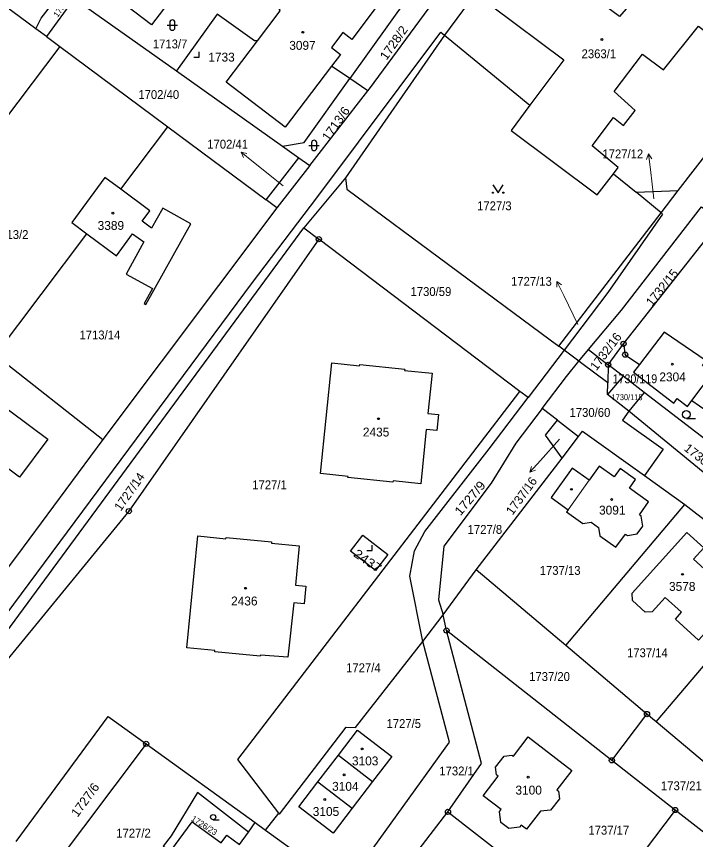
# Model space of a CAD drawing. Extents: x -679733 to -673243, y -1075091 to -1066557.
# Drawn here: x -676982.3 to -676852.3, y -1072205.2 to -1072047.5 of the extents above; entities that cross this region are included whole.
import ezdxf
from ezdxf.enums import TextEntityAlignment as Align

# ---------------------------------------------------------------- set-up
doc = ezdxf.new("R2010")
doc.units = 0
doc.header["$LTSCALE"] = 0.68
for name, color, linetype, lineweight in [('1', 7, 'Continuous', 25), ('3', 7, 'Continuous', 25), ('4', 7, 'Continuous', 13), ('5', 7, 'Continuous', 25), ('7', 7, 'Continuous', 13), ('8', 7, 'Continuous', 25)]:
    doc.layers.add(name, color=color, linetype=linetype, lineweight=lineweight)
doc.layers.add('2', color=7, linetype='Continuous')

msp = doc.modelspace()

# ---------------------------------------------------------------- linework, layer by layer
at = {"layer": '1'}
for p, q in [((-676905.97, -1072041.9), (-676918.48, -1072059.45)), ((-676900.33, -1072051.15), (-676919.29, -1072078.44)), ((-676962.32, -1072080.65), (-676953.27, -1072068.7)), ((-676931.36, -1072072.37), (-676928.2, -1072074.62)), ((-676934.47, -1072082.69), (-676928.2, -1072074.62)), ((-676858.9, -1072085.15), (-676855.6, -1072080.89)), ((-676858.9, -1072085.15), (-676863.69, -1072081.21)), ((-676932.42, -1072084.22), (-676934.47, -1072082.69)), ((-676885.9, -1072119.34), (-676924.4, -1072090.21)), ((-676877.46, -1072111.44), (-676878.47, -1072110.68)), ((-676986.37, -1072112.39), (-676965.77, -1072128.57)), ((-676877.46, -1072111.44), (-676884.36, -1072120.53)), ((-676874.63, -1072113.57), (-676877.46, -1072111.44)), ((-676874.63, -1072113.57), (-676872.76, -1072111.33)), ((-676853.02, -1072121.11), (-676842.17, -1072128.6)), ((-676878.73, -1072124.88), (-676874.69, -1072128)), ((-676877.85, -1072132.1), (-676874.69, -1072128)), ((-676877.14, -1072167.98), (-676854.34, -1072141.02)), ((-676877.14, -1072167.98), (-676894.29, -1072153.48)), ((-676859.84, -1072182.62), (-676837.24, -1072155.91)), ((-676904.51, -1072167.26), (-676900.62, -1072162.14)), ((-676859.84, -1072182.62), (-676861.6, -1072181.13)), ((-676842.16, -1072197.58), (-676859.84, -1072182.62)), ((-676920.66, -1072189.01), (-676914.1, -1072194.06)), ((-676924.56, -1072194.1), (-676917.99, -1072199.15)), ((-676914.1, -1072194.06), (-676917.99, -1072199.15)), ((-676934.58, -1072203.37), (-676932.07, -1072200.1)), ((-676899.68, -1072199.86), (-676872.43, -1072221.01)), ((-676937.89, -1072203.74), (-676936.58, -1072201.92)), ((-676934.58, -1072203.37), (-676919.44, -1072214.32))]:
    msp.add_line(p, q, dxfattribs=at)
for points in [[(-676831.2, -1072049.36), (-676873.46, -1072014.72), (-676900.33, -1072051.15), (-676884, -1072064.55)], [(-676950.99, -1072042.03), (-676956.41, -1072049.16), (-676967.62, -1072040.6), (-676962.71, -1072034.15)], [(-676868.02, -1072077.66), (-676867.08, -1072076.45), (-676872.09, -1072072.31), (-676868.03, -1072066.91), (-676866.12, -1072068.42), (-676863.83, -1072065.54), (-676867.87, -1072061.91), (-676862.44, -1072054.78), (-676858.43, -1072057.77), (-676851.76, -1072049.4), (-676847.29, -1072052.86), (-676843.34, -1072047.64), (-676857.56, -1072036.75), (-676866.88, -1072047.56), (-676883.62, -1072035.08), (-676891.33, -1072045.54), (-676877.52, -1072055.87), (-676884, -1072064.55)], [(-676936.15, -1072052.22), (-676931.81, -1072046.49), (-676932.01, -1072046.34), (-676929.38, -1072042.87), (-676929.17, -1072043.03), (-676923.94, -1072036.13), (-676912.63, -1072044.75), (-676918.09, -1072051.93), (-676919.78, -1072050.64), (-676921.96, -1072053.51), (-676920.25, -1072054.81), (-676921.97, -1072057.07)], [(-676976.51, -1072051.39), (-676978.55, -1072049.91), (-676995.7, -1072037.23)], [(-676978.55, -1072049.91), (-676977.55, -1072047.85), (-676972.88, -1072041.79)], [(-676972.1, -1072042.38), (-676971.9, -1072043.53), (-676971.22, -1072044.03), (-676951.64, -1072057.95)], [(-676971.22, -1072044.03), (-676976.51, -1072051.39), (-676973.98, -1072053.28)], [(-676915.01, -1072061.82), (-676914.7, -1072061.42), (-676902.4, -1072044.71)], [(-676936.15, -1072052.22), (-676936.74, -1072052.23), (-676943.88, -1072047.12), (-676951.64, -1072057.95), (-676931.36, -1072072.37)], [(-676855.6, -1072080.89), (-676837.24, -1072057.21), (-676831.2, -1072049.36)], [(-677003.56, -1072188.05), (-676937.07, -1072098.47), (-676924.77, -1072082.25), (-676901.08, -1072050.53), (-676900.33, -1072051.15)], [(-676921.97, -1072057.07), (-676930.86, -1072068.74), (-676942.16, -1072060.15), (-676936.15, -1072052.22)], [(-676973.98, -1072053.28), (-677000.89, -1072088.91), (-677006.95, -1072096.23)], [(-676973.98, -1072053.28), (-676953.27, -1072068.7), (-676934.47, -1072082.69)], [(-676931.36, -1072072.37), (-676927.2, -1072071.67), (-676918.48, -1072059.45), (-676921.97, -1072057.07)], [(-676928.2, -1072074.62), (-676926.11, -1072076.11), (-676915.01, -1072061.82), (-676918.48, -1072059.45)], [(-676884, -1072064.55), (-676887.59, -1072069.36), (-676871.15, -1072081.68), (-676868.02, -1072077.66)], [(-676926.11, -1072076.11), (-676932.42, -1072084.22), (-676965.77, -1072128.57), (-676982.28, -1072150.91), (-676998.86, -1072172.9), (-677002.77, -1072178.71)], [(-676868.02, -1072077.66), (-676863.69, -1072081.21), (-676855.6, -1072080.89)], [(-676962.32, -1072080.65), (-676965.37, -1072078.39), (-676971.7, -1072086.99), (-676968.77, -1072089.16)], [(-676919.29, -1072078.44), (-676927.29, -1072088.05), (-676924.4, -1072090.21)], [(-676919.29, -1072078.44), (-676919.07, -1072080.61), (-676880.11, -1072109.47), (-676878.47, -1072110.68), (-676858.9, -1072085.15)], [(-676968.77, -1072089.16), (-676963.12, -1072093.36), (-676960.03, -1072089.15), (-676957.88, -1072090.71), (-676961.29, -1072096.87), (-676956.26, -1072099.62), (-676957.84, -1072102.51), (-676957.52, -1072102.7), (-676948.9, -1072087.27), (-676954.27, -1072084.27), (-676956.41, -1072088.09), (-676958.21, -1072086.72), (-676956.77, -1072084.77), (-676962.32, -1072080.65)], [(-676872.76, -1072111.33), (-676866.49, -1072103.82), (-676851.15, -1072083.99), (-676847.45, -1072086.6)], [(-676858.9, -1072085.15), (-676858.61, -1072085.38), (-676869.11, -1072100.43), (-676877.46, -1072111.44)], [(-676872.76, -1072111.33), (-676869.04, -1072114.25), (-676866.08, -1072110.22), (-676847.45, -1072086.6)], [(-676996.56, -1072187.43), (-676985.94, -1072167.77), (-676927.29, -1072088.05)], [(-677000, -1072101.69), (-676986.37, -1072112.39), (-676968.77, -1072089.16)], [(-676924.4, -1072090.21), (-676960.77, -1072142.26), (-676990.83, -1072178.91), (-676996.56, -1072187.43)], [(-676853.02, -1072121.11), (-676849.03, -1072115.87), (-676850.96, -1072114.4), (-676850.28, -1072113.51), (-676858.32, -1072108.01), (-676863.04, -1072114.2)], [(-676866.08, -1072110.22), (-676865.76, -1072112.32), (-676863.04, -1072114.2)], [(-676881.65, -1072122.62), (-676877.03, -1072116.51), (-676874.63, -1072113.57)], [(-676869.1, -1072117.73), (-676874.09, -1072113.98), (-676874.63, -1072113.57)], [(-676866.18, -1072116.45), (-676869.04, -1072114.25), (-676869.1, -1072117.73)], [(-676863.04, -1072114.2), (-676864.17, -1072115.68), (-676856.44, -1072121.58), (-676855.79, -1072120.73), (-676853.86, -1072122.21), (-676853.02, -1072121.11)], [(-676862.11, -1072119.58), (-676866.18, -1072116.45), (-676869.14, -1072119.94)], [(-676865.06, -1072123.15), (-676869.14, -1072119.94), (-676869.1, -1072117.73)], [(-676932.07, -1072200.1), (-676939.93, -1072189.86), (-676885.9, -1072119.34)], [(-676904.51, -1072167.26), (-676906.96, -1072154.72), (-676906.12, -1072149.87), (-676904.12, -1072146.18), (-676891.8, -1072130.33), (-676884.36, -1072120.53), (-676885.9, -1072119.34)], [(-676845.13, -1072132.63), (-676862.11, -1072119.58), (-676865.06, -1072123.15)], [(-676881.65, -1072122.62), (-676886.67, -1072129.25), (-676891.41, -1072136.94), (-676900.48, -1072148.99), (-676901.52, -1072159.25), (-676900.62, -1072162.14)], [(-676877.85, -1072132.1), (-676881.01, -1072127.7), (-676878.73, -1072124.88), (-676881.65, -1072122.62)], [(-676865.06, -1072123.15), (-676866.28, -1072124.86), (-676858.5, -1072130.41), (-676862.08, -1072135.47), (-676854.34, -1072141.02)], [(-676854.34, -1072141.02), (-676849.52, -1072144.78), (-676837.24, -1072155.91), (-676820.13, -1072171.54), (-676804.75, -1072185.58), (-676800.09, -1072189.36), (-676793.27, -1072182.15), (-676848.37, -1072136.87), (-676865.06, -1072123.15)], [(-676874.69, -1072128), (-676873.91, -1072126.99), (-676862.08, -1072135.47)], [(-676900.62, -1072162.14), (-676894.29, -1072153.48), (-676877.85, -1072132.1)], [(-676899.68, -1072199.86), (-676893.25, -1072190.57), (-676899.96, -1072165.14), (-676900.62, -1072162.14)], [(-676856.19, -1072199.51), (-676868.31, -1072190), (-676899.96, -1072165.14)], [(-676932.07, -1072200.1), (-676931.93, -1072200.28), (-676919.14, -1072183.61), (-676917.4, -1072183.73), (-676904.51, -1072167.26)], [(-676919.44, -1072214.32), (-676899.4, -1072186.54), (-676904.51, -1072167.26)], [(-676868.31, -1072190), (-676861.6, -1072181.13), (-676877.14, -1072167.98)], [(-676982.32, -1072205.52), (-676964.73, -1072181.57), (-676957.44, -1072186.84), (-676936.58, -1072201.92), (-676934.58, -1072203.37)], [(-676920.66, -1072189.01), (-676917, -1072184.22), (-676910.43, -1072189.26), (-676914.1, -1072194.06)], [(-676957.44, -1072186.84), (-676975.41, -1072210.74), (-676954.45, -1072226.57), (-676948.76, -1072218.62)], [(-676917.99, -1072199.15), (-676921.68, -1072203.94), (-676928.23, -1072198.9), (-676924.56, -1072194.1), (-676920.66, -1072189.01)], [(-676937.89, -1072203.74), (-676947.59, -1072196.14), (-676952.65, -1072204.47), (-676954.21, -1072206.43), (-676952.7, -1072207.35)], [(-676931.93, -1072230.12), (-676927.27, -1072235.75), (-676916.37, -1072221.57), (-676899.68, -1072199.86)], [(-676952.7, -1072207.35), (-676948.66, -1072201.76), (-676943.09, -1072205.77), (-676942.03, -1072204.31), (-676939.58, -1072206.09), (-676937.89, -1072203.74)]]:
    msp.add_lwpolyline(points, dxfattribs=at)
for points in [[(-676916.58, -1072114.18), (-676907.96, -1072115.07), (-676907.99, -1072115.32), (-676902.71, -1072115.84), (-676903.51, -1072123.56), (-676901.52, -1072123.76), (-676901.83, -1072126.83), (-676903.83, -1072126.63), (-676904.9, -1072137.04), (-676910.18, -1072136.49), (-676910.21, -1072136.74), (-676918.82, -1072135.85), (-676918.8, -1072135.61), (-676924.08, -1072135.06), (-676921.89, -1072113.88), (-676916.61, -1072114.43)], [(-676991.02, -1072135.79), (-676991.65, -1072136.57), (-676993.63, -1072137.58), (-676996.84, -1072135.18), (-676996.46, -1072132.95), (-676992.52, -1072127.67), (-676996.51, -1072124.7), (-676991.14, -1072117.47), (-676976.27, -1072128.51), (-676981.66, -1072135.77), (-676985.27, -1072133.08), (-676988.61, -1072137.57)], [(-676872.26, -1072144.39), (-676870.89, -1072145.41), (-676870.62, -1072147), (-676867.53, -1072149.2), (-676865.73, -1072146.67), (-676865.35, -1072146.95), (-676863.46, -1072146.64), (-676862.38, -1072145.13), (-676862.71, -1072143.26), (-676863.04, -1072142.99), (-676861.28, -1072140.46), (-676864.92, -1072137.85), (-676863.8, -1072136.23), (-676866.76, -1072134.12), (-676867.88, -1072135.73), (-676870.73, -1072133.68), (-676872.64, -1072136.36), (-676875.89, -1072134.03), (-676879.94, -1072139.69), (-676876.7, -1072142.02), (-676876.99, -1072142.42), (-676873.9, -1072144.61)], [(-676947.53, -1072147.03), (-676942.19, -1072147.56), (-676942.16, -1072147.3), (-676933.45, -1072148.16), (-676933.47, -1072148.41), (-676928.14, -1072148.94), (-676928.87, -1072156.44), (-676926.86, -1072156.64), (-676927.19, -1072160.02), (-676929.21, -1072159.82), (-676930.32, -1072170.26), (-676935.59, -1072169.82), (-676935.61, -1072170.07), (-676944.32, -1072169.21), (-676944.3, -1072168.96), (-676949.64, -1072168.43)], [(-676918.31, -1072149.91), (-676915.96, -1072146.89), (-676911.19, -1072150.6), (-676913.54, -1072153.62)], [(-676848.59, -1072155.14), (-676849.39, -1072156.05), (-676845.28, -1072159.86), (-676851.75, -1072166.99), (-676856.15, -1072162.98), (-676854.98, -1072161.64), (-676858.11, -1072158.83), (-676860.58, -1072161.56), (-676861.95, -1072161.64), (-676864.38, -1072159.38), (-676864.46, -1072158), (-676853.97, -1072146.38), (-676850.74, -1072149.31), (-676852.67, -1072151.48)], [(-676890.1, -1072193.02), (-676890.37, -1072192.78), (-676890.58, -1072191.29), (-676888.94, -1072189.16), (-676887.45, -1072188.97), (-676887.16, -1072189.21), (-676884.32, -1072185.52), (-676875.99, -1072191.91), (-676878.86, -1072195.65), (-676878.54, -1072195.88), (-676878.34, -1072197.36), (-676880.03, -1072199.55), (-676881.99, -1072199.74), (-676884.63, -1072203.18), (-676885.66, -1072202.38), (-676885.98, -1072202.79), (-676888.05, -1072203.05), (-676889.59, -1072201.87), (-676889.82, -1072199.8), (-676889.53, -1072199.42), (-676892.96, -1072196.78)], [(-676844.27, -1072242.28), (-676829.22, -1072220.7), (-676848.74, -1072205.36), (-676856.19, -1072199.51), (-676872.43, -1072221.01)]]:
    msp.add_lwpolyline(points, close=True, dxfattribs=at)
at = {"layer": '3'}
for p, q in [((-676953.431, -1072049.191), (-676951.429, -1072049.191)), ((-676952.931, -1072048.691), (-676952.931, -1072049.692)), ((-676951.929, -1072049.692), (-676951.929, -1072048.691)), ((-676926.311, -1072072.241), (-676924.309, -1072072.241)), ((-676925.811, -1072071.741), (-676925.811, -1072072.742)), ((-676924.809, -1072072.742), (-676924.809, -1072071.741)), ((-676854.063, -1072124.52), (-676852.313, -1072124.52)), ((-676944.625, -1072201.37), (-676943.453, -1072201.37))]:
    msp.add_line(p, q, dxfattribs=at)
for points in [[(-676948.301, -1072055.33), (-676947.3, -1072055.33), (-676947.3, -1072054.33)], [(-676891.09, -1072079.789), (-676890.09, -1072081.29), (-676889.09, -1072079.789)], [(-676915.211, -1072149.81), (-676914.21, -1072149.81), (-676914.21, -1072148.81)]]:
    msp.add_lwpolyline(points, dxfattribs=at)
for centre, radius in [((-676891.09, -1072081.2895), 0.1), ((-676889.09, -1072081.2895), 0.1), ((-676854.0629, -1072123.7698), 0.75), ((-676944.6252, -1072200.8674), 0.5025)]:
    msp.add_circle(centre, radius, dxfattribs=at)
for centre, start, end in [((-676952.43, -1072048.6909), 0, 180), ((-676952.43, -1072049.6909), 180, 359.98789), ((-676925.31, -1072071.7409), 0, 180), ((-676925.31, -1072072.7409), 180, 359.98789)]:
    msp.add_arc(centre, 0.5, start, end, dxfattribs=at)
at = {"layer": '4'}
msp.add_line((-676876.7, -1072142.02), (-676872.64, -1072136.36), dxfattribs=at)
at = {"layer": '5'}
for centre in [(-676927.4768, -1072050.5792), (-676870.2168, -1072051.9692), (-676963.8068, -1072085.1992), (-676856.7468, -1072114.1392), (-676912.9768, -1072124.5692), (-676876.0668, -1072138.0992), (-676868.3568, -1072140.0392), (-676854.7868, -1072154.3692), (-676938.4068, -1072157.0492), (-676916.1268, -1072187.8092), (-676919.5768, -1072192.7792), (-676884.3468, -1072193.2092), (-676923.2768, -1072197.4992)]:
    msp.add_circle(centre, 0.175, dxfattribs=at)
at = {"layer": '7'}
for p, q in [((-676939.252, -1072073.541), (-676938.789, -1072074.561)), ((-676861.316, -1072073.871), (-676861.691, -1072074.926)), ((-676878.826, -1072098.273), (-676878.837, -1072099.392)), ((-676883.988, -1072134.82), (-676882.946, -1072134.411))]:
    msp.add_line(p, q, dxfattribs=at)
for points in [[(-676931.22, -1072079.98), (-676936.92, -1072075.43), (-676939.252, -1072073.541), (-676938.159, -1072073.783)], [(-676860.26, -1072082.47), (-676860.95, -1072076.85), (-676861.316, -1072073.871), (-676860.697, -1072074.804)], [(-676874.82, -1072106.56), (-676877.51, -1072100.97), (-676878.826, -1072098.273), (-676877.936, -1072098.953)], [(-676878.31, -1072128.47), (-676881.98, -1072132.59), (-676883.988, -1072134.82), (-676883.69, -1072133.741)]]:
    msp.add_lwpolyline(points, dxfattribs=at)
at = {"layer": '8'}
for centre, radius in [((-676924.4, -1072090.2099), 0.5), ((-676924.4, -1072090.2099), 0.0303), ((-676866.08, -1072110.2199), 0.5), ((-676866.08, -1072110.2199), 0.0303), ((-676865.76, -1072112.3199), 0.5), ((-676865.76, -1072112.3199), 0.0303), ((-676869.04, -1072114.2499), 0.5), ((-676869.04, -1072114.2499), 0.0303), ((-676960.77, -1072142.2599), 0.5), ((-676960.77, -1072142.2599), 0.0303), ((-676899.96, -1072165.1399), 0.5), ((-676899.96, -1072165.1399), 0.0303), ((-676861.6, -1072181.1299), 0.5), ((-676861.6, -1072181.1299), 0.0303), ((-676957.44, -1072186.8399), 0.5), ((-676957.44, -1072186.8399), 0.0303), ((-676868.31, -1072189.9999), 0.5), ((-676868.31, -1072189.9999), 0.0303), ((-676856.19, -1072199.5099), 0.5), ((-676899.68, -1072199.8599), 0.5), ((-676899.68, -1072199.8599), 0.0303), ((-676856.19, -1072199.5099), 0.0303)]:
    msp.add_circle(centre, radius, dxfattribs=at)

# ---------------------------------------------------------------- texts
at = {"layer": '2'}
for s, height, rotation, p in [('1702/44', 1.14, 54, (-676974.388, -1072047.805)), ('1732/15', 1.7, 51, (-676860.629, -1072103.184)), ('1732/16', 1.7, 53, (-676871.271, -1072115.491)), ('1730/25', 1.7, 322, (-676854.643, -1072130.529)), ('1727/14', 1.7, 55, (-676962.303, -1072142.407)), ('1726/23', 1.14, 327, (-676948.94, -1072201.428))]:
    msp.add_text(s, height=height, rotation=rotation, dxfattribs=at).set_placement(p)
for s, rotation, width, p in [('1728/2', 55, 1.05, (-676911.453, -1072056.067)), ('1713/6', 55, 1.05, (-676922.533, -1072071.567)), ('1727/9', 50, 1.1, (-676897.278, -1072143.256)), ('2437', 325, 1.15, (-676917.927, -1072150.796)), ('1727/6', 54, 1.05, (-676970.582, -1072201.009))]:
    msp.add_text(s, height=1.7, rotation=rotation, dxfattribs=dict(at, width=width)).set_placement(p)
for s, width, p in [('1713/7', 0.95, (-676956.17, -1072053.66)), ('2363/1', 0.95, (-676874.11, -1072055.54)), ('1702/40', 0.95, (-676958.94, -1072063.35)), ('1727/3', 0.95, (-676894.11, -1072084.66)), ('1713/2', 0.95, (-676986.58, -1072090.16)), ('1730/59', 0.95, (-676906.85, -1072101.08)), ('1713/14', 0.95, (-676970.21, -1072109.39)), ('1730/119', 0.9, (-676868.18, -1072117.779)), ('1730/60', 0.95, (-676876.42, -1072124.22)), ('1727/1', 0.95, (-676937.14, -1072138.08)), ('1727/8', 0.95, (-676895.92, -1072146.62)), ('1737/13', 0.95, (-676882.12, -1072154.47)), ('1737/14', 0.95, (-676865.42, -1072170.239)), ('1727/4', 0.95, (-676919.18, -1072173.11)), ('1737/20', 0.95, (-676884.15, -1072174.8)), ('1727/5', 0.95, (-676911.45, -1072183.8)), ('1732/1', 0.95, (-676901.34, -1072192.88)), ('1737/21', 0.95, (-676858.92, -1072195.71)), ('1727/2', 0.95, (-676963.17, -1072204.769)), ('1737/17', 0.95, (-676872.81, -1072204.229))]:
    msp.add_text(s, height=1.7, dxfattribs=dict(at, width=width)).set_placement(p)
for s, p in [('3097', (-676930.06, -1072053.93)), ('1733', (-676945.55, -1072056.18)), ('3389', (-676966.73, -1072088.42)), ('2304', (-676859.23, -1072117.42)), ('2435', (-676915.97, -1072127.979)), ('3091', (-676870.77, -1072142.93)), ('3578', (-676857.38, -1072157.54)), ('2436', (-676941.19, -1072160.33)), ('3103', (-676918.06, -1072190.95)), ('3104', (-676921.86, -1072195.82)), ('3100', (-676886.77, -1072196.54)), ('3105', (-676925.56, -1072200.64))]:
    msp.add_text(s, height=1.7, dxfattribs=at).set_placement(p)
at = {"layer": '2', "width": 0.95}
for s, p in [('1702/41', (-676937.95, -1072072.85)), ('1727/12', (-676862.32, -1072074.72)), ('1727/13', (-676879.81, -1072099.12))]:
    msp.add_text(s, height=1.7, dxfattribs=at).set_placement(p, align=Align.RIGHT)
at = {"layer": '2', "width": 0.9}
msp.add_text('1730/118', height=1.14, dxfattribs=at).set_placement((-676865.409, -1072121.02), align=Align.CENTER)
at = {"layer": '2'}
msp.add_text('1737/16', height=1.7, rotation=54, dxfattribs=at).set_placement((-676882.5027, -1072136.5182), align=Align.RIGHT)

doc.saveas('drawing.dxf')
